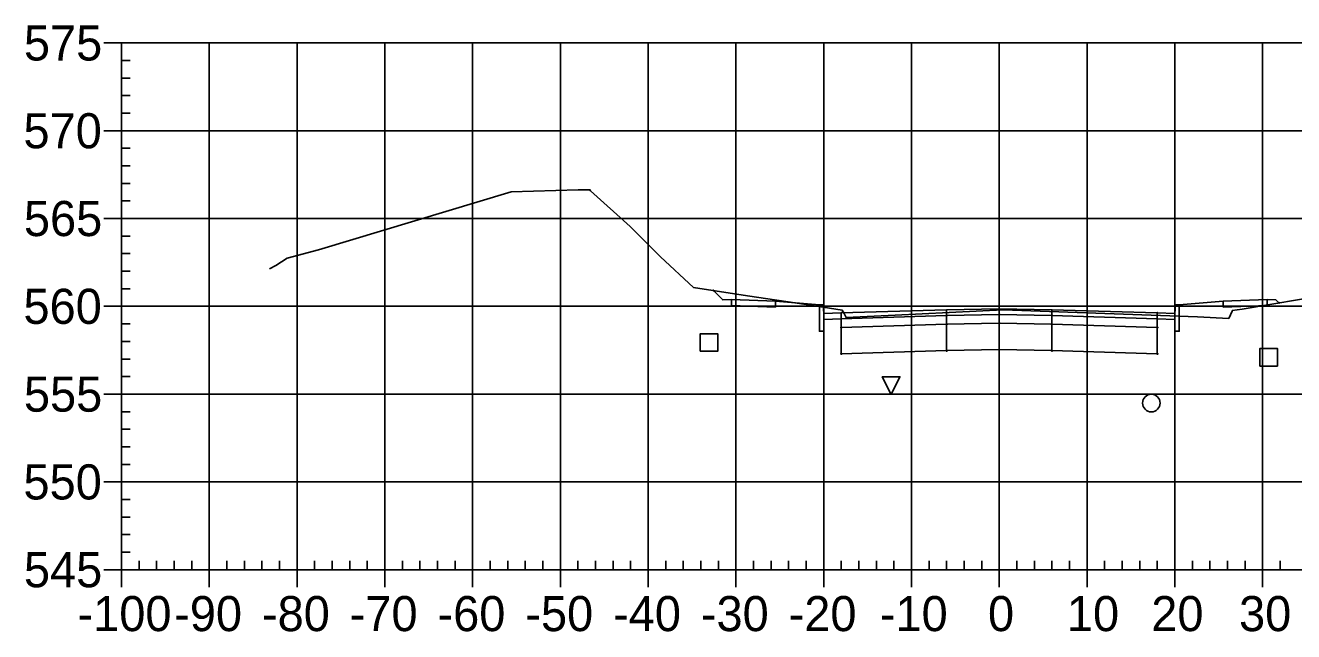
# Model space of a CAD drawing. Extents: x 704834 to 709892, y 372981 to 377533.
# Drawn here: x 708844 to 708988.4, y 376273.8 to 376342.8 of the extents above; entities that cross this region are included whole.
import ezdxf

# ---------------------------------------------------------------- set-up
doc = ezdxf.new("R2010")
doc.units = 0
for name, color, linetype in [('1', 7, 'Continuous'), ('10', 7, 'Continuous'), ('13', 7, 'Continuous'), ('14', 7, 'Continuous'), ('4', 7, 'Continuous'), ('57', 7, 'Continuous'), ('Default_Xsect', 7, 'Continuous'), ('Existing', 7, 'Continuous')]:
    doc.layers.add(name, color=color, linetype=linetype)

msp = doc.modelspace()

# ---------------------------------------------------------------- linework, layer by layer
for points in [[(708923.41, 376311.55), (708922.34, 376312.62)], [(708924.41, 376311.59), (708923.41, 376311.55)], [(708934.41, 376310.99), (708929.41, 376311.39)], [(708975.41, 376310.99), (708980.41, 376311.39)], [(708985.41, 376311.59), (708986.41, 376311.55)], [(708986.41, 376311.55), (708986.76, 376311.21)]]:
    msp.add_lwpolyline(points)
for points in [[(708929.41, 376311.39), (708924.41, 376311.59), (708924.41, 376310.93), (708929.41, 376310.73)], [(708980.41, 376310.73), (708985.41, 376310.93), (708985.41, 376311.59), (708980.41, 376311.39)], [(708934.91, 376309.99), (708934.83, 376310.99), (708934.41, 376310.99), (708934.41, 376307.99), (708934.91, 376307.99)], [(708936.91, 376310.07), (708934.91, 376309.99), (708934.91, 376309.33), (708936.91, 376309.41)], [(708948.91, 376310.43), (708936.91, 376310.07), (708936.91, 376309.41), (708948.91, 376309.77)], [(708948.86, 376309.72), (708948.96, 376309.72), (708948.96, 376309.82), (708948.86, 376309.82)], [(708954.91, 376310.55), (708948.91, 376310.43), (708948.91, 376309.77), (708954.91, 376309.89)], [(708954.91, 376309.89), (708948.91, 376309.77), (708948.91, 376308.77), (708954.91, 376308.89)], [(708954.86, 376309.84), (708954.96, 376309.84), (708954.96, 376309.94), (708954.86, 376309.94)], [(708954.91, 376309.89), (708960.91, 376309.77), (708960.91, 376310.43), (708954.91, 376310.55)], [(708954.91, 376308.89), (708960.91, 376308.77), (708960.91, 376309.77), (708954.91, 376309.89)], [(708960.86, 376309.72), (708960.96, 376309.72), (708960.96, 376309.82), (708960.86, 376309.82)], [(708960.91, 376309.77), (708972.91, 376309.41), (708972.91, 376310.07), (708960.91, 376310.43)], [(708972.91, 376309.41), (708974.91, 376309.33), (708974.91, 376309.99), (708972.91, 376310.07)], [(708974.91, 376307.99), (708975.41, 376307.99), (708975.41, 376310.99), (708975, 376310.99), (708974.91, 376309.99)], [(708936.86, 376308.36), (708936.96, 376308.36), (708936.96, 376308.46), (708936.86, 376308.46)], [(708948.91, 376309.77), (708936.91, 376309.41), (708936.91, 376308.41), (708948.91, 376308.77)], [(708948.91, 376308.77), (708936.91, 376308.41), (708936.91, 376305.41), (708948.91, 376305.77)], [(708948.86, 376308.72), (708948.96, 376308.72), (708948.96, 376308.82), (708948.86, 376308.82)], [(708954.91, 376308.89), (708948.91, 376308.77), (708948.91, 376305.77), (708954.91, 376305.89)], [(708954.86, 376308.84), (708954.96, 376308.84), (708954.96, 376308.94), (708954.86, 376308.94)], [(708954.91, 376305.89), (708960.91, 376305.77), (708960.91, 376308.77), (708954.91, 376308.89)], [(708960.86, 376308.72), (708960.96, 376308.72), (708960.96, 376308.82), (708960.86, 376308.82)], [(708960.91, 376308.77), (708972.91, 376308.41), (708972.91, 376309.41), (708960.91, 376309.77)], [(708960.91, 376305.77), (708972.91, 376305.41), (708972.91, 376308.41), (708960.91, 376308.77)], [(708972.86, 376308.36), (708972.96, 376308.36), (708972.96, 376308.46), (708972.86, 376308.46)], [(708936.86, 376305.36), (708936.96, 376305.36), (708936.96, 376305.46), (708936.86, 376305.46)], [(708948.86, 376305.72), (708948.96, 376305.72), (708948.96, 376305.82), (708948.86, 376305.82)], [(708954.86, 376305.84), (708954.96, 376305.84), (708954.96, 376305.94), (708954.86, 376305.94)], [(708960.86, 376305.72), (708960.96, 376305.72), (708960.96, 376305.82), (708960.86, 376305.82)], [(708972.86, 376305.36), (708972.96, 376305.36), (708972.96, 376305.46), (708972.86, 376305.46)]]:
    msp.add_lwpolyline(points, close=True)
at = {"layer": '1'}
msp.add_lwpolyline([(708942.58, 376300.79), (708941.58, 376302.79), (708943.58, 376302.79)], close=True, dxfattribs=at)
at = {"layer": '10'}
msp.add_lwpolyline([(708920.84, 376305.7), (708922.84, 376305.7), (708922.84, 376307.7), (708920.84, 376307.7)], close=True, dxfattribs=at)
at = {"layer": '13'}
msp.add_circle((708972.23, 376299.8), 1, dxfattribs=at)
at = {"layer": '14'}
for points in [[(708922.34, 376312.62), (708922.34, 376312.67), (708922.34, 376312.62), (708922.29, 376312.62), (708922.34, 376312.62), (708922.34, 376312.57), (708922.34, 376312.62), (708922.39, 376312.62)], [(708986.76, 376311.21), (708986.76, 376311.26), (708986.76, 376311.21), (708986.71, 376311.21), (708986.76, 376311.21), (708986.76, 376311.16), (708986.76, 376311.21), (708986.81, 376311.21)], [(708936.91, 376310.07), (708936.91, 376310.12), (708936.91, 376310.07), (708936.86, 376310.07), (708936.91, 376310.07), (708936.91, 376310.02), (708936.91, 376310.07), (708936.96, 376310.07)], [(708954.91, 376310.55), (708954.91, 376310.6), (708954.91, 376310.55), (708954.86, 376310.55), (708954.91, 376310.55), (708954.91, 376310.5), (708954.91, 376310.55), (708954.96, 376310.55)], [(708972.91, 376310.07), (708972.91, 376310.12), (708972.91, 376310.07), (708972.86, 376310.07), (708972.91, 376310.07), (708972.91, 376310.02), (708972.91, 376310.07), (708972.96, 376310.07)]]:
    msp.add_lwpolyline(points, dxfattribs=at)
at = {"layer": '4'}
msp.add_lwpolyline([(708984.6, 376304.02), (708986.6, 376304.02), (708986.6, 376306.02), (708984.6, 376306.02)], close=True, dxfattribs=at)
at = {"layer": '57'}
for p, q in [((708852.91, 376340.82), (708854.91, 376340.82)), ((708854.91, 376340.82), (709054.91, 376340.82)), ((708854.91, 376280.82), (708854.91, 376340.82)), ((708854.91, 376280.82), (708854.91, 376340.82)), ((708864.91, 376280.82), (708864.91, 376340.82)), ((708874.91, 376280.82), (708874.91, 376340.82)), ((708884.91, 376280.82), (708884.91, 376340.82)), ((708894.91, 376280.82), (708894.91, 376340.82)), ((708904.91, 376280.82), (708904.91, 376340.82)), ((708914.91, 376280.82), (708914.91, 376340.82)), ((708924.91, 376280.82), (708924.91, 376340.82)), ((708934.91, 376280.82), (708934.91, 376340.82)), ((708944.91, 376280.82), (708944.91, 376340.82)), ((708954.91, 376280.82), (708954.91, 376340.82)), ((708964.91, 376280.82), (708964.91, 376340.82)), ((708974.91, 376280.82), (708974.91, 376340.82)), ((708984.91, 376280.82), (708984.91, 376340.82)), ((708854.91, 376338.82), (708855.91, 376338.82)), ((708854.91, 376336.82), (708855.91, 376336.82)), ((708854.91, 376334.82), (708855.91, 376334.82)), ((708854.91, 376332.82), (708855.91, 376332.82)), ((708852.91, 376330.82), (708854.91, 376330.82)), ((708854.91, 376330.82), (709054.91, 376330.82)), ((708854.91, 376328.82), (708855.91, 376328.82)), ((708854.91, 376326.82), (708855.91, 376326.82)), ((708854.91, 376324.82), (708855.91, 376324.82)), ((708854.91, 376322.82), (708855.91, 376322.82)), ((708852.91, 376320.82), (708854.91, 376320.82)), ((708854.91, 376320.82), (709054.91, 376320.82)), ((708854.91, 376318.82), (708855.91, 376318.82)), ((708854.91, 376316.82), (708855.91, 376316.82)), ((708854.91, 376314.82), (708855.91, 376314.82)), ((708854.91, 376312.82), (708855.91, 376312.82)), ((708852.91, 376310.82), (708854.91, 376310.82)), ((708854.91, 376310.82), (709054.91, 376310.82)), ((708854.91, 376308.82), (708855.91, 376308.82)), ((708854.91, 376306.82), (708855.91, 376306.82)), ((708854.91, 376304.82), (708855.91, 376304.82)), ((708854.91, 376302.82), (708855.91, 376302.82)), ((708852.91, 376300.82), (708854.91, 376300.82)), ((708854.91, 376300.82), (709054.91, 376300.82)), ((708854.91, 376298.82), (708855.91, 376298.82)), ((708854.91, 376296.82), (708855.91, 376296.82)), ((708854.91, 376294.82), (708855.91, 376294.82)), ((708854.91, 376292.82), (708855.91, 376292.82)), ((708852.91, 376290.82), (708854.91, 376290.82)), ((708854.91, 376290.82), (709054.91, 376290.82)), ((708854.91, 376288.82), (708855.91, 376288.82)), ((708854.91, 376286.82), (708855.91, 376286.82)), ((708854.91, 376284.82), (708855.91, 376284.82)), ((708854.91, 376282.82), (708855.91, 376282.82)), ((708856.91, 376280.82), (708856.91, 376281.82)), ((708858.91, 376280.82), (708858.91, 376281.82)), ((708860.91, 376280.82), (708860.91, 376281.82)), ((708862.91, 376280.82), (708862.91, 376281.82)), ((708866.91, 376280.82), (708866.91, 376281.82)), ((708868.91, 376280.82), (708868.91, 376281.82)), ((708870.91, 376280.82), (708870.91, 376281.82)), ((708872.91, 376280.82), (708872.91, 376281.82)), ((708876.91, 376280.82), (708876.91, 376281.82)), ((708878.91, 376280.82), (708878.91, 376281.82)), ((708880.91, 376280.82), (708880.91, 376281.82)), ((708882.91, 376280.82), (708882.91, 376281.82)), ((708886.91, 376280.82), (708886.91, 376281.82)), ((708888.91, 376280.82), (708888.91, 376281.82)), ((708890.91, 376280.82), (708890.91, 376281.82)), ((708892.91, 376280.82), (708892.91, 376281.82)), ((708896.91, 376280.82), (708896.91, 376281.82)), ((708898.91, 376280.82), (708898.91, 376281.82)), ((708900.91, 376280.82), (708900.91, 376281.82)), ((708902.91, 376280.82), (708902.91, 376281.82)), ((708906.91, 376280.82), (708906.91, 376281.82)), ((708908.91, 376280.82), (708908.91, 376281.82)), ((708910.91, 376280.82), (708910.91, 376281.82)), ((708912.91, 376280.82), (708912.91, 376281.82)), ((708916.91, 376280.82), (708916.91, 376281.82)), ((708918.91, 376280.82), (708918.91, 376281.82)), ((708920.91, 376280.82), (708920.91, 376281.82)), ((708922.91, 376280.82), (708922.91, 376281.82)), ((708926.91, 376280.82), (708926.91, 376281.82)), ((708928.91, 376280.82), (708928.91, 376281.82)), ((708930.91, 376280.82), (708930.91, 376281.82)), ((708932.91, 376280.82), (708932.91, 376281.82)), ((708936.91, 376280.82), (708936.91, 376281.82)), ((708938.91, 376280.82), (708938.91, 376281.82)), ((708940.91, 376280.82), (708940.91, 376281.82)), ((708942.91, 376280.82), (708942.91, 376281.82)), ((708946.91, 376280.82), (708946.91, 376281.82)), ((708948.91, 376280.82), (708948.91, 376281.82)), ((708950.91, 376280.82), (708950.91, 376281.82)), ((708952.91, 376280.82), (708952.91, 376281.82)), ((708956.91, 376280.82), (708956.91, 376281.82)), ((708958.91, 376280.82), (708958.91, 376281.82)), ((708960.91, 376280.82), (708960.91, 376281.82)), ((708962.91, 376280.82), (708962.91, 376281.82)), ((708966.91, 376280.82), (708966.91, 376281.82)), ((708968.91, 376280.82), (708968.91, 376281.82)), ((708970.91, 376280.82), (708970.91, 376281.82)), ((708972.91, 376280.82), (708972.91, 376281.82)), ((708976.91, 376280.82), (708976.91, 376281.82)), ((708978.91, 376280.82), (708978.91, 376281.82)), ((708980.91, 376280.82), (708980.91, 376281.82)), ((708982.91, 376280.82), (708982.91, 376281.82)), ((708986.91, 376280.82), (708986.91, 376281.82)), ((708852.91, 376280.82), (708854.91, 376280.82)), ((708854.91, 376280.82), (709054.91, 376280.82)), ((708854.91, 376280.82), (709054.91, 376280.82)), ((708854.91, 376278.82), (708854.91, 376280.82)), ((708864.91, 376278.82), (708864.91, 376280.82)), ((708874.91, 376278.82), (708874.91, 376280.82)), ((708884.91, 376278.82), (708884.91, 376280.82)), ((708894.91, 376278.82), (708894.91, 376280.82)), ((708904.91, 376278.82), (708904.91, 376280.82)), ((708914.91, 376278.82), (708914.91, 376280.82)), ((708924.91, 376278.82), (708924.91, 376280.82)), ((708934.91, 376278.82), (708934.91, 376280.82)), ((708944.91, 376278.82), (708944.91, 376280.82)), ((708954.91, 376278.82), (708954.91, 376280.82)), ((708964.91, 376278.82), (708964.91, 376280.82)), ((708974.91, 376278.82), (708974.91, 376280.82)), ((708984.91, 376278.82), (708984.91, 376280.82))]:
    msp.add_line(p, q, dxfattribs=at)
at = {"layer": 'Default_Xsect'}
msp.add_lwpolyline([(708922.34, 376312.62), (708923.41, 376311.55), (708924.41, 376311.59), (708929.41, 376311.39), (708934.41, 376310.99), (708934.83, 376310.99), (708934.91, 376309.99), (708936.91, 376310.07), (708948.91, 376310.43), (708954.91, 376310.55), (708960.91, 376310.43), (708972.91, 376310.07), (708974.91, 376309.99), (708975, 376310.99), (708975.41, 376310.99), (708980.41, 376311.39), (708985.41, 376311.59), (708986.41, 376311.55), (708986.76, 376311.21)], dxfattribs=at)
at = {"layer": 'Existing'}
msp.add_lwpolyline([(708871.76, 376315.08), (708872.49, 376315.47), (708873.79, 376316.29), (708877.36, 376317.27), (708899.31, 376323.85), (708906.94, 376324.09), (708908.28, 376324.1), (708908.33, 376323.97), (708912.84, 376319.93), (708916.3, 376316.44), (708920.07, 376312.97), (708926.22, 376312.03), (708932.9, 376311.03), (708937.02, 376310.38), (708937.24, 376309.99), (708937.47, 376309.53), (708943.06, 376309.82), (708955.36, 376310.43), (708977.49, 376309.61), (708981.04, 376309.45), (708981.42, 376310.26), (708981.45, 376310.33), (708982.56, 376310.51), (708992.47, 376312.16)], dxfattribs=at)

# ---------------------------------------------------------------- texts
at = {"layer": '14'}
for p in [(708924.38, 376311.54), (708985.38, 376311.54), (708924.38, 376310.88), (708929.38, 376310.68), (708980.38, 376310.68), (708985.38, 376310.88)]:
    msp.add_text('+', height=0.1, dxfattribs=at).set_placement(p)
at = {"layer": '57'}
for s, p in [('575', (708843.79, 376338.82)), ('570', (708843.74, 376328.82)), ('565', (708843.79, 376318.82)), ('560', (708843.74, 376308.82)), ('555', (708843.79, 376298.82)), ('550', (708843.74, 376288.82)), ('545', (708843.79, 376278.82)), ('-100', (708849.9, 376273.82)), ('-90', (708860.91, 376273.82)), ('-80', (708870.91, 376273.82)), ('-70', (708880.91, 376273.82)), ('-60', (708890.91, 376273.82)), ('-50', (708900.91, 376273.82)), ('-40', (708910.91, 376273.82)), ('-30', (708920.91, 376273.82)), ('-20', (708930.91, 376273.82)), ('-10', (708941.3, 376273.82)), ('0', (708953.62, 376273.82)), ('10', (708962.61, 376273.82)), ('20', (708972.22, 376273.82)), ('30', (708982.22, 376273.82))]:
    msp.add_text(s, height=4, dxfattribs=at).set_placement(p)

doc.saveas('drawing.dxf')
